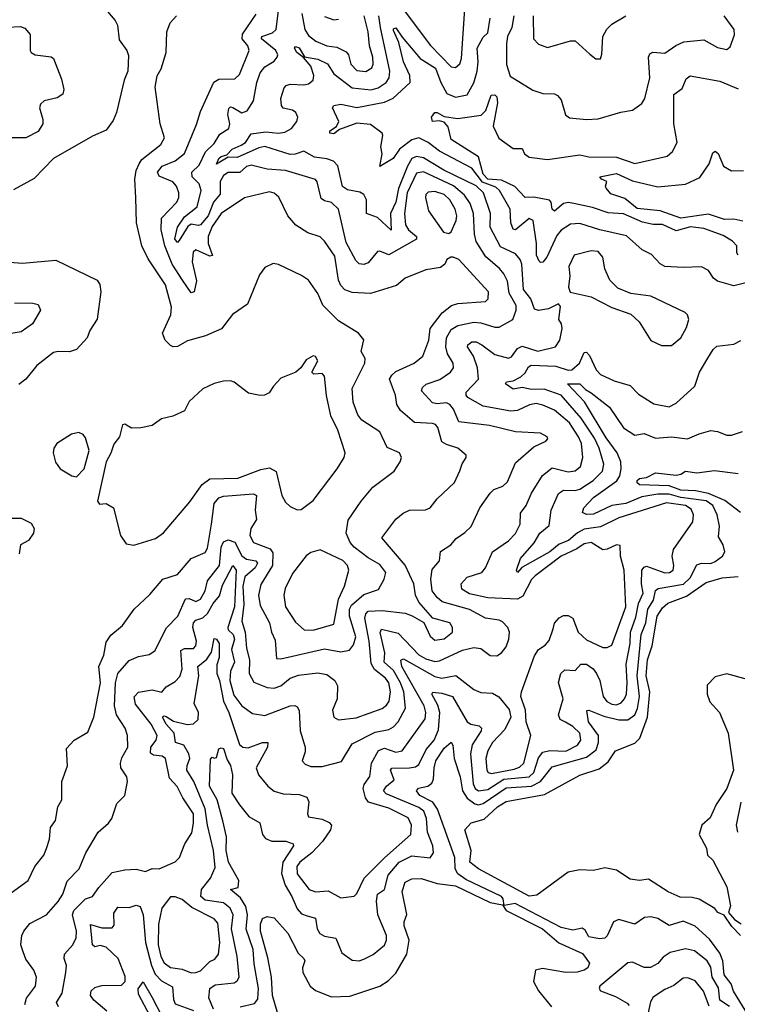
# Model space of a CAD drawing. Extents: x 1552294 to 1694791, y 811929 to 917222.
# Tile 558 of 643: x 1659448 to 1662571, y 906506 to 910788. Entities that reach past the tile are written whole.
import ezdxf

# ---------------------------------------------------------------- set-up
doc = ezdxf.new("R2010")
doc.units = 0

msp = doc.modelspace()

# ---------------------------------------------------------------- linework, layer by layer
at = {"layer": '0CON10XD'}
for points in [[(1659617.7, 906495), (1659608.2, 906515), (1659633.4, 906555), (1659649.4, 906645), (1659652.3, 906675), (1659641.5, 906705), (1659642.7, 906725), (1659680, 906765), (1659694.3, 906795.7), (1659694.8, 906825), (1659678.5, 906895), (1659683.2, 906915), (1659735, 906964.6), (1659765.5, 906975), (1659792, 907015), (1659851, 907079), (1659905, 907091.5), (1659955, 907094.4), (1659995, 907083.4), (1660025, 907096.7), (1660055, 907096.2), (1660125, 907125.7), (1660143.1, 907145), (1660166.8, 907205), (1660197.2, 907252.8), (1660205.2, 907294.8), (1660204.2, 907334.2), (1660157.8, 907405), (1660134, 907454), (1660099.8, 907489.8), (1660082.6, 907575), (1660068.2, 907585), (1660029.9, 907589.9), (1660018, 907598), (1660018.8, 907625), (1660041.4, 907655), (1660046.8, 907675), (1660019.6, 907725), (1659951.7, 907811.7), (1659946, 907844), (1659965, 907863.7), (1660025, 907873.9), (1660066.1, 907863.9), (1660085, 907887.5), (1660125, 907910.5), (1660145, 907932.5), (1660155.6, 907964.4), (1660148.8, 908045), (1660165, 908054.3), (1660205, 908053.7), (1660215.3, 908065), (1660217.3, 908085), (1660202, 908145), (1660204.9, 908165.1), (1660215, 908176.8), (1660245, 908187), (1660265, 908206.1), (1660290.1, 908249.9), (1660317.3, 908282.7), (1660331.1, 908328.9), (1660375, 908414.4), (1660390, 908395), (1660382.5, 908235), (1660353.2, 908145), (1660355.2, 908135), (1660376.4, 908115), (1660382.9, 908095), (1660369.4, 908049.4), (1660382.7, 907995), (1660365.8, 907955), (1660362.8, 907915), (1660380.5, 907850.5), (1660415, 907803.8), (1660461.8, 907771.8), (1660515, 907763.1), (1660625, 907803.8), (1660645, 907805.5), (1660655, 907800), (1660663.8, 907783.8), (1660668.2, 907695), (1660690.9, 907625), (1660690.5, 907605), (1660677.1, 907565), (1660690.5, 907550.5), (1660715, 907541.2), (1660765, 907540.4), (1660848.3, 907561.7), (1660895, 907638.5), (1660995, 907690), (1661055, 907701.8), (1661075, 907713.6), (1661095.2, 907735), (1661126.3, 907795), (1661120, 907865), (1661104.9, 907904.9), (1661075, 907957.5), (1661034, 907995), (1661036.5, 908035), (1661016.3, 908123.7), (1661022.7, 908137.3), (1661095, 908120.3), (1661185, 908026), (1661215, 908008.5), (1661255, 907997.4), (1661275, 908000.8), (1661375, 908046.6), (1661425, 908058.2), (1661455, 908053.1), (1661495, 908022.7), (1661525, 908021.5), (1661545, 908034.4), (1661565, 908060.8), (1661576.7, 908095), (1661578.8, 908125), (1661572.9, 908145), (1661549.5, 908169.5), (1661535, 908176.9), (1661475, 908186.4), (1661405, 908223), (1661286.4, 908256.4), (1661264.8, 908275), (1661243.3, 908305), (1661236.5, 908355), (1661242.8, 908397.2), (1661275.6, 908435), (1661279.2, 908475), (1661324, 908505), (1661347.3, 908532.7), (1661385, 908558), (1661412, 908585), (1661450, 908665), (1661495, 908730), (1661512, 908745), (1661550.5, 908759.5), (1661571.3, 908778.7), (1661605, 908860.6), (1661685, 908931.4), (1661737.5, 908955), (1661746.7, 908965), (1661743.3, 908975), (1661715, 908990), (1661605, 908995.9), (1661493.1, 909023.1), (1661359.7, 909039.7), (1661335.7, 909095), (1661320.4, 909115), (1661305, 909121.7), (1661265, 909117.3), (1661245, 909121.6), (1661197.1, 909175), (1661200.8, 909189.2), (1661217.2, 909202.8), (1661276.3, 909223.7), (1661322.3, 909255), (1661336.1, 909275), (1661334.7, 909295), (1661310, 909335), (1661302.3, 909365), (1661305.6, 909405), (1661325, 909441.7), (1661355, 909457.8), (1661425, 909472.3), (1661455, 909469.8), (1661515, 909450.7), (1661535, 909451.1), (1661593.8, 909485), (1661608.9, 909525), (1661608.6, 909545), (1661578.5, 909598.5), (1661570.8, 909650.8), (1661555, 909683.8), (1661536.5, 909706.5), (1661476.4, 909756.4), (1661434.3, 909824.3), (1661426.8, 909855), (1661423.5, 909945), (1661408.9, 909988.9), (1661383.1, 910025), (1661335.9, 910065.9), (1661205, 910127), (1661175, 910120.6), (1661134.9, 910035), (1661122.9, 909945), (1661126.8, 909896.8), (1661140, 909875), (1661174.6, 909845), (1661175, 909834.6), (1661055, 909765.3), (1661015, 909781.8), (1661005, 909780.5), (1660965, 909730.9), (1660945, 909723.8), (1660925, 909727.1), (1660910.6, 909740.6), (1660869.5, 909819.5), (1660835.8, 909965), (1660805, 909993.7), (1660775, 910000), (1660760.1, 910010.1), (1660742.6, 910082.6), (1660735, 910093.1), (1660605, 910131.9), (1660525, 910138.5), (1660455, 910156.2), (1660435, 910150.6), (1660405.8, 910124.2), (1660355, 910123.9), (1660335, 910111), (1660320.1, 910085), (1660320.9, 910029.1), (1660290.9, 909995), (1660267.6, 909935), (1660235, 909896.7), (1660225, 909892.8), (1660195, 909898.7), (1660180.3, 909889.7), (1660141.7, 909828.3), (1660135, 909819.6), (1660123.8, 909835), (1660135, 909885.4), (1660165, 909931.1), (1660220, 909975), (1660238.4, 910045), (1660228.9, 910075), (1660198.8, 910105), (1660197.3, 910125), (1660228.9, 910155), (1660256.2, 910213.8), (1660295, 910250.3), (1660319.3, 910290.7), (1660358.2, 910315), (1660362.2, 910335), (1660353.5, 910376.5), (1660357.8, 910402.2), (1660365, 910408.7), (1660375, 910405.8), (1660415, 910383.5), (1660438.3, 910391.7), (1660465.6, 910435), (1660479.8, 910515), (1660495, 910557.7), (1660515, 910583.5), (1660555, 910608.7), (1660568.4, 910625), (1660570.8, 910635), (1660562.5, 910655), (1660500.3, 910705), (1660502.5, 910715), (1660548.8, 910731.2), (1660564.1, 910745.9), (1660582.2, 910887.8)], [(1659813.3, 910845), (1659864.2, 910784.2), (1659873.8, 910765), (1659881.2, 910701.2), (1659914, 910655), (1659922.3, 910632.3), (1659919.1, 910565), (1659902.3, 910525), (1659869.4, 910385), (1659855, 910350), (1659825, 910307.5), (1659765, 910281.4), (1659595, 910184.5), (1659511.7, 910098.3), (1659421.2, 910048.8)], [(1661125.5, 909664.5), (1661088, 909632), (1660975, 909598.1), (1660895, 909601.7), (1660863.2, 909613.2), (1660845, 909632.1), (1660834.8, 909655), (1660819.3, 909759.3), (1660775, 909824.5), (1660755, 909843.6), (1660701.3, 909861.3), (1660649.5, 909895), (1660615.3, 909935.3), (1660576.4, 910016.4), (1660555, 910034.6), (1660535, 910039.3), (1660426.8, 910013.2), (1660325, 909945.4), (1660285, 909888.4), (1660267.8, 909845), (1660268.2, 909815), (1660287.4, 909762.6), (1660275, 909759.7), (1660215, 909787.3), (1660202.8, 909777.2), (1660199.4, 909735), (1660217.2, 909652.8), (1660207.8, 909605), (1660195, 909600.6), (1660156.3, 909656.3), (1660111.4, 909725), (1660080, 909805), (1660063.8, 909875), (1660065, 909925.5), (1660131.4, 909995), (1660140.9, 910015), (1660140.9, 910035), (1660130, 910065), (1660115, 910083.2), (1660055, 910108.2), (1660047.5, 910125), (1660068.1, 910151.9), (1660125.4, 910175), (1660165, 910206.4), (1660218.1, 910331.9), (1660235, 910388.8), (1660293.2, 910516.8), (1660315, 910530.3), (1660385, 910530.5), (1660405, 910550.6), (1660446, 910655), (1660440.3, 910675), (1660416.1, 910705), (1660417, 910725), (1660477.8, 910812.2)], [(1660675.2, 910815), (1660688.4, 910745), (1660705, 910719.2), (1660736.7, 910695), (1660784.8, 910674.8), (1660828.2, 910668.2), (1660868.4, 910648.4), (1660878.3, 910635), (1660888.8, 910595), (1660915, 910568), (1660955, 910563.2), (1660980.4, 910579.6), (1660986.1, 910595), (1660985.2, 910625), (1660970, 910675), (1660964.1, 910735), (1660946.6, 910805)], [(1661125, 910822.7), (1661236, 910676), (1661325, 910583.3), (1661345, 910580.4), (1661363.2, 910596.8), (1661370.6, 910619.4), (1661384.9, 910835.1)], [(1659345.8, 906944.2), (1659485.6, 907045), (1659514.6, 907105.4), (1659553.3, 907155), (1659565, 907183.3), (1659577.8, 907225), (1659581.9, 907275), (1659604.6, 907305.4), (1659614.4, 907365), (1659631.4, 907395), (1659631.4, 907475), (1659656.8, 907543.2), (1659651.3, 907618.7), (1659685.5, 907654.5), (1659745, 907690), (1659770.5, 907755), (1659799.2, 907905), (1659793.1, 907975), (1659813.8, 908025), (1659825, 908081.9), (1659845, 908111.1), (1659895, 908154.4), (1659945.6, 908225), (1660015, 908289.2), (1660070.8, 908355), (1660135, 908375.6), (1660195, 908444.5), (1660255, 908471.9), (1660265, 908490), (1660283.3, 908595), (1660295, 908684.3), (1660315, 908709.1), (1660335, 908716), (1660465, 908726.9), (1660479, 908719), (1660472.5, 908655), (1660478.7, 908615), (1660453.5, 908575), (1660449.7, 908545), (1660465.6, 908515), (1660537.4, 908487.4), (1660549.2, 908469.1), (1660548.1, 908415), (1660497.5, 908332.5), (1660487, 908285), (1660495, 908241.4), (1660535, 908166), (1660543.4, 908125), (1660559.4, 908089.4), (1660565, 908010.6), (1660585, 908009.2), (1660775, 908052.9), (1660845, 908039.7), (1660883.7, 908046.3), (1660900.2, 908069.8), (1660910.2, 908105), (1660883.4, 908195), (1660884, 908225), (1660892.1, 908242.1), (1660945, 908289.2), (1661010.1, 908309.9), (1661034.7, 908355), (1661040.9, 908385), (1661015, 908419.7), (1660965, 908448.7), (1660904, 908494), (1660885.8, 908515), (1660868.3, 908555), (1660877.6, 908612.4), (1660933.6, 908695), (1660984.2, 908755.8), (1661077.1, 908825), (1661104.3, 908865), (1661110, 908885), (1661101.2, 908905), (1661047.6, 908927.6), (1661015.8, 908995.8), (1660936.5, 909046.5), (1660919.5, 909069.5), (1660898.7, 909125), (1660895.3, 909184.7), (1660950.4, 909295), (1660951.5, 909315), (1660934.2, 909345), (1660945.6, 909395.6), (1660922, 909425), (1660835, 909478.8), (1660766.7, 909546.7), (1660745, 909597.5), (1660704.2, 909655), (1660675, 909675.7), (1660575, 909723.8), (1660551.7, 909728.3), (1660515, 909710), (1660491.3, 909678.7), (1660439.1, 909550.9), (1660374.3, 909505.7), (1660326.1, 909443.9), (1660257.2, 909412.8), (1660178.1, 909391.9), (1660135, 909366.9), (1660115.6, 909365.6), (1660105, 909371.4), (1660080.8, 909395), (1660070, 909425), (1660105.3, 909505), (1660108.1, 909538.1), (1660082, 909635), (1660007.7, 909747.7), (1659980.4, 909805), (1659956, 909905), (1659953.2, 910013.2), (1659949.8, 910095), (1659955, 910132.5), (1659967.9, 910162.1), (1659980.1, 910179.9), (1660062.9, 910245), (1660078.8, 910275), (1660059.6, 910335), (1660037.5, 910495), (1660045.9, 910544.1), (1660063.8, 910575), (1660086, 910645), (1660089.1, 910735), (1660103.3, 910775), (1660131.2, 910805)], [(1661440.7, 909275), (1661422.7, 909325), (1661396.2, 909365), (1661397.9, 909375), (1661415, 909387.4), (1661435, 909387.2), (1661459.6, 909375), (1661515, 909332.3), (1661575, 909316.2), (1661587.7, 909322.3), (1661615, 909359), (1661635, 909368), (1661702.8, 909347.2), (1661779.2, 909365), (1661797.9, 909395), (1661809.2, 909445), (1661806, 909465), (1661794, 909485), (1661801.2, 909541.2), (1661792.5, 909552.5), (1661749.2, 909530.8), (1661705, 909524.3), (1661689, 909529), (1661672.6, 909575), (1661640, 909615), (1661633, 909725), (1661625.9, 909745.9), (1661605, 909770), (1661539.9, 909799.9), (1661495.8, 909885.8), (1661497, 909945), (1661467.1, 910035), (1661435, 910065.4), (1661294.3, 910134.3), (1661205, 910187.4), (1661175, 910193.2), (1661155, 910184.4), (1661135, 910151.2), (1661096.1, 910053.9), (1661084.9, 909995), (1661062.4, 909945), (1661065, 909872.9), (1661005, 909927.9), (1660958, 909945), (1660956.9, 910005), (1660945, 910028.1), (1660928, 910038), (1660875, 910049.1), (1660852.8, 910062.8), (1660833, 910153), (1660813, 910173), (1660785, 910183.6), (1660731.1, 910191.1), (1660685, 910216.9), (1660646.4, 910203.6), (1660625, 910202.6), (1660515, 910236.6), (1660489.1, 910230.9), (1660395, 910189.2), (1660355, 910190), (1660305, 910160), (1660314.3, 910185), (1660325, 910193.4), (1660350, 910200), (1660373.2, 910225), (1660412.6, 910242.6), (1660430.6, 910255), (1660455, 910291.8), (1660518.9, 910301.1), (1660575, 910295.2), (1660601.5, 910298.5), (1660630.4, 910315), (1660654.6, 910345), (1660657.9, 910365), (1660650, 910385), (1660635, 910395.5), (1660595, 910404.3), (1660586.9, 910415), (1660584.5, 910445), (1660598.4, 910491.6), (1660607.3, 910502.7), (1660625, 910508.2), (1660685, 910504.6), (1660705, 910509.1), (1660725.3, 910524.7), (1660728.8, 910545), (1660715.6, 910585.6), (1660683.5, 910623.5), (1660653.8, 910645), (1660644.1, 910665), (1660648.7, 910671.3), (1660665, 910665.8), (1660687, 910627), (1660745, 910616.1), (1660786.9, 910596.9), (1660815, 910552.4), (1660895, 910492.7), (1660977, 910483), (1661008.2, 910491.8), (1661042.6, 910515), (1661055.6, 910535), (1661058.8, 910565), (1661017.8, 910755), (1661010.6, 910805)], [(1660775, 910802.9), (1660815, 910787.1), (1660835, 910790.9)], [(1662625, 909648.7), (1662555, 909631.6), (1662485, 909651.8), (1662466.9, 909665), (1662445, 909698), (1662415, 909714.2), (1662335, 909710), (1662255, 909714.7), (1662235, 909726.2), (1662196.9, 909766.9), (1662156.9, 909786.9), (1662088.6, 909848.6), (1661972.5, 909875), (1661885, 909902.5), (1661845, 909899.3), (1661805, 909873.2), (1661785, 909850.4), (1661741.3, 909755), (1661725, 909733.5), (1661715, 909731.9), (1661708.7, 909738.7), (1661696.3, 909765), (1661696.5, 909815), (1661681.8, 909915), (1661665, 909923.9), (1661605, 909874.7), (1661595, 909877.8), (1661585.4, 909905.4), (1661581.7, 909965), (1661536.5, 910045), (1661520, 910060), (1661462, 910082), (1661415, 910142.6), (1661275, 910217.3), (1661225, 910254.7), (1661184.7, 910274.7), (1661155, 910265.2), (1661101.3, 910225), (1661073.8, 910185), (1661015, 910150), (1661025.4, 910204.6), (1661019.6, 910235), (1661028.8, 910285), (1661025.6, 910295), (1660975, 910332.4), (1660915, 910337.9), (1660839.6, 910310.4), (1660815, 910292.6), (1660798.1, 910295), (1660797.1, 910305), (1660826.3, 910323.7), (1660837.5, 910345), (1660810, 910405), (1660815, 910415.5), (1660845, 910420.4), (1660915, 910407.2), (1661035, 910429), (1661073.3, 910446.7), (1661147.8, 910515), (1661146.3, 910545), (1661118.6, 910605), (1661098.6, 910688.6), (1661075, 910742), (1661075, 910748.8), (1661085, 910752.7), (1661112, 910712), (1661190.3, 910620.3), (1661256.9, 910576.9), (1661280.9, 910515), (1661307.3, 910467.3), (1661345, 910451.5), (1661395, 910461.1), (1661425, 910513.5), (1661439.3, 910565), (1661443.2, 910605), (1661438.4, 910665), (1661465, 910712.1), (1661485, 910731.2), (1661495.9, 910795)], [(1661598.1, 910805), (1661589.4, 910755), (1661571.5, 910715), (1661566, 910685), (1661566.3, 910593.7), (1661583.1, 910543.1), (1661681.3, 910481.3), (1661725, 910467.3), (1661775, 910465.8), (1661789.1, 910459.1), (1661805, 910440), (1661823.3, 910375), (1661841.1, 910361.1), (1661915, 910354.3), (1661965, 910356.9), (1662063.4, 910386.6), (1662115, 910394.4), (1662155, 910424.3), (1662168.9, 910445), (1662190.3, 910535), (1662184.4, 910625), (1662189.7, 910640.3), (1662202.9, 910647.1), (1662255, 910642.7), (1662303.8, 910676.2), (1662338.1, 910691.9), (1662425, 910700.9), (1662485, 910667.3), (1662525, 910658.1), (1662540.3, 910669.7), (1662557.9, 910722.1), (1662556.9, 910745), (1662513.3, 910805)], [(1661682.3, 910805), (1661683.6, 910705), (1661705, 910681.5), (1661745, 910666.9), (1661845, 910697.1), (1661865, 910696.2), (1661928.9, 910638.9), (1661955, 910618), (1661975, 910617.5), (1661981.4, 910638.6), (1661986.1, 910715), (1662003.1, 910746.9), (1662025, 910768.2), (1662085.3, 910804.7)], [(1659395, 910755.7), (1659451.2, 910758.8), (1659470.9, 910750.9), (1659494.3, 910724.3), (1659494.2, 910655), (1659498.8, 910645), (1659515.7, 910635.7), (1659585, 910626.4), (1659595, 910618.9), (1659629.9, 910529.9), (1659639.6, 910485), (1659636.1, 910463.9), (1659611.2, 910448.8), (1659554.6, 910435.4), (1659539.1, 910420.9), (1659534.5, 910405.5), (1659549.4, 910355), (1659549.5, 910335), (1659527.9, 910302.1), (1659474.8, 910275.2), (1659375.6, 910274.4)], [(1662575, 909764.7), (1662568.5, 909775), (1662568.2, 909805), (1662549.5, 909825), (1662509.8, 909849.8), (1662425, 909880.8), (1662367.7, 909887.7), (1662305, 909869.8), (1662245, 909897.4), (1662205, 909897.4), (1662158.4, 909908.5), (1662075, 909944.1), (1662008.3, 909948.3), (1661941.3, 909971.3), (1661859.1, 909989.1), (1661835, 909993.4), (1661815, 909988.4), (1661775, 909955.5), (1661765, 909963.8), (1661760.2, 909995), (1661753.2, 910003.2), (1661685, 910016.7), (1661648, 910015), (1661603.4, 910063.4), (1661545, 910090.7), (1661485, 910095.5), (1661465, 910116), (1661445, 910191.7), (1661325, 910267.6), (1661313, 910323), (1661295, 910343.1), (1661275, 910349.2), (1661244.2, 910345), (1661240.4, 910365), (1661255, 910384.4), (1661265, 910384.4), (1661295, 910366.8), (1661355, 910358.7), (1661456.7, 910373.3), (1661477.1, 910392.9), (1661500, 910460), (1661515, 910462.2), (1661525, 910452.5), (1661527.4, 910427.4), (1661508.7, 910325), (1661533.5, 910273.5), (1661595, 910227.7), (1661635, 910227.5), (1661645.5, 910205), (1661665, 910190.9), (1661745, 910180.3), (1661885, 910200), (1661925, 910191.4), (1662045, 910190.6), (1662125, 910162.4), (1662266, 910195), (1662289.4, 910215), (1662309.6, 910255), (1662294.7, 910335.3), (1662295, 910463.3), (1662330.6, 910489.4), (1662348.5, 910531.5), (1662365, 910544.4), (1662495, 910521.2), (1662575, 910487.9)], [(1662595, 909911.8), (1662555, 909921.5), (1662515, 909920.1), (1662479.6, 909930.4), (1662445, 909943.2), (1662325, 909924.8), (1662235, 909957.8), (1662135, 909967.9), (1662081.4, 910011.4), (1662020.6, 910030.6), (1662000, 910055), (1661996.7, 910065), (1662002.5, 910085), (1661980, 910095), (1661972.5, 910105), (1662045, 910119.5), (1662115, 910087.8), (1662225, 910062), (1662345, 910073.4), (1662408.2, 910101.8), (1662448.9, 910161.1), (1662465, 910210), (1662475, 910216), (1662486.9, 910206.9), (1662511, 910151), (1662545, 910130.8), (1662597.9, 910132.1)], [(1661315, 909858), (1661325, 909866), (1661347.8, 909915), (1661350.8, 909935), (1661342.8, 909965), (1661319.7, 910005), (1661295, 910027.8), (1661255, 910040.7), (1661225, 910038.8), (1661215, 910028), (1661213.6, 910015), (1661226.8, 909956.8), (1661292, 909865), (1661315, 909858)], [(1659404.1, 909734.1), (1659460.7, 909729.3), (1659605, 909743.1), (1659785.5, 909655.5), (1659797.3, 909637.3), (1659800.9, 909605), (1659785, 909486.2), (1659753.1, 909436.9), (1659741.1, 909405), (1659695.3, 909354.7), (1659665, 909343.3), (1659615, 909345.7), (1659595, 909340.8), (1659522.5, 909285), (1659474.4, 909225.6), (1659445, 909201.2)], [(1659470.2, 906505), (1659477.1, 906532.9), (1659516.4, 906585), (1659521.8, 906625), (1659510, 906655), (1659475, 906702.9), (1659462.7, 906735), (1659453.6, 906765), (1659457.5, 906805), (1659465.6, 906825), (1659492.3, 906857.7), (1659564.2, 906895), (1659615, 906952.9), (1659635.3, 906985), (1659655, 907041.4), (1659707.1, 907095), (1659735.3, 907164.7), (1659789.2, 907255), (1659835, 907294.4), (1659848.5, 907315), (1659870.3, 907379.7), (1659906, 907415), (1659918, 907475), (1659914.2, 907495), (1659888.5, 907535), (1659886.4, 907555), (1659892.3, 907577.7), (1659918.4, 907625), (1659916.6, 907675), (1659907.3, 907707.3), (1659869, 907765), (1659860.8, 907805), (1659865.2, 907904.8), (1659875.8, 907945), (1659925, 908001.5), (1659965, 908019.1), (1660012.2, 908027.8), (1660036.1, 908043.9), (1660086.5, 908143.5), (1660135.8, 908194.2), (1660170, 908270), (1660185, 908271.6), (1660215, 908257.5), (1660235, 908268.1), (1660255.2, 908305), (1660265, 908347.5), (1660317.2, 908415), (1660325.6, 908494.4), (1660335, 908518.1), (1660355, 908526.2), (1660385, 908516.3), (1660415, 908456.3), (1660435, 908442.4), (1660475.6, 908435.6), (1660482.6, 908425), (1660473, 908405), (1660427.5, 908365), (1660419, 908325), (1660422.8, 908245), (1660415, 908173.3), (1660429.3, 908125), (1660434.8, 908055), (1660447.8, 908005), (1660446.5, 907945), (1660467.1, 907907.1), (1660525, 907883.5), (1660555, 907881.6), (1660585, 907891.6), (1660625, 907924.1), (1660662, 907938), (1660745, 907947.5), (1660785, 907941.1), (1660819.4, 907915), (1660831.2, 907891.2), (1660829.7, 907835), (1660810, 907785), (1660815.3, 907755.3), (1660835, 907743.3), (1660912, 907752), (1661025, 907792.5), (1661045, 907806.9), (1661055.6, 907825), (1661061.2, 907865), (1661054.4, 907905), (1661040.5, 907925), (1660992, 907962), (1660978, 907988), (1660968.5, 908085), (1660949.5, 908185), (1660953.7, 908205), (1660965, 908215.5), (1661025, 908218.7), (1661125, 908207.1), (1661156.3, 908196.3), (1661207, 908167), (1661235, 908107.1), (1661255, 908089.6), (1661295, 908095.3), (1661332.1, 908125), (1661331.8, 908145), (1661320.6, 908165), (1661245.2, 908185.2), (1661185.2, 908255.2), (1661170.8, 908285), (1661163.6, 908335), (1661126.2, 908416.2), (1661023.5, 908535), (1661085, 908616.9), (1661117.4, 908642.6), (1661145, 908655.3), (1661213.8, 908656.2), (1661234.6, 908665.4), (1661265, 908704.4), (1661340.5, 908775), (1661363.4, 908826.6), (1661373.1, 908856.9), (1661391.4, 908885), (1661390.8, 908895), (1661355.3, 908925.3), (1661305, 908940.4), (1661285, 908952.9), (1661268.2, 909015), (1661257.7, 909027.7), (1661245, 909032.9), (1661166.3, 909036.4), (1661105, 909089.1), (1661088.9, 909115), (1661083.5, 909155), (1661057.6, 909225), (1661067, 909243), (1661085, 909258.1), (1661164.4, 909295), (1661201.9, 909325), (1661229.1, 909395), (1661233.8, 909445), (1661286.2, 909513.8), (1661327.5, 909545), (1661355, 909554.7), (1661475, 909562.3), (1661487.3, 909575), (1661487.5, 909605), (1661359.2, 909745), (1661335, 909755.7), (1661324.2, 909755.8), (1661307.5, 909745), (1661297.5, 909725), (1661279.5, 909710.5), (1661215, 909700.6), (1661125.5, 909664.5)], [(1662241.3, 909371.3), (1662285, 909371.4), (1662324.5, 909405.5), (1662350.3, 909449.7), (1662360, 909485), (1662354, 909505), (1662344, 909515), (1662195, 909586.4), (1662107.3, 909597.3), (1662051.2, 909621.2), (1662015.7, 909655.7), (1661993.9, 909705), (1661985.3, 909755.3), (1661965, 909780.8), (1661935, 909783.1), (1661861.5, 909765), (1661838.2, 909715), (1661841.8, 909675), (1661835.8, 909625.8), (1661844, 909604), (1661935, 909583.1), (1662025, 909536.9), (1662107.2, 909507.2), (1662144.2, 909475), (1662195, 909392.9), (1662241.3, 909371.3)], [(1659425, 909557.3), (1659505.4, 909555.4), (1659529.1, 909549.1), (1659538.1, 909525), (1659503.8, 909465), (1659455, 909431.4), (1659303.1, 909406.9)], [(1661948.8, 908968.8), (1661891, 909055), (1661804.6, 909155), (1661730.8, 909180.9), (1661675, 909180), (1661635, 909188.5), (1661595, 909181.7), (1661562, 909205), (1661565.9, 909214.1), (1661595, 909218.4), (1661628.3, 909235), (1661647.1, 909253), (1661661.5, 909278.5), (1661674.5, 909285.5), (1661781.1, 909281.1), (1661835, 909263.7), (1661850.5, 909265), (1661884.1, 909295), (1661905, 909341.2), (1661915, 909341.8), (1661927.7, 909327.7), (1661956.2, 909266.2), (1661975, 909245.7), (1662035, 909218.1), (1662105, 909196.9), (1662140.2, 909160.2), (1662207.9, 909117.9), (1662275, 909104.5), (1662305, 909121.1), (1662385.3, 909194.7), (1662406.7, 909255), (1662443.1, 909316.9), (1662465.3, 909354.7), (1662481.6, 909368.4), (1662555, 909377.8), (1662586.4, 909393.6)], [(1659945, 908502.5), (1660038.5, 908531.5), (1660073.9, 908556.1), (1660188.3, 908691.7), (1660242.3, 908767.7), (1660275, 908791.6), (1660396.7, 908795), (1660498.1, 908831.9), (1660535, 908839), (1660563.7, 908823.7), (1660588.9, 908718.9), (1660605, 908690), (1660625, 908671.2), (1660655, 908657.5), (1660672.3, 908657.7), (1660725, 908697.5), (1660829.4, 908835), (1660860.8, 908885), (1660864, 908905), (1660832.7, 909002.7), (1660802, 909065), (1660783.7, 909153.7), (1660775, 909238.8), (1660765, 909249.5), (1660727.5, 909247.5), (1660719.2, 909255), (1660745.6, 909305), (1660735, 909323.3), (1660725, 909326.2), (1660695, 909308.8), (1660672, 909275), (1660650, 909255), (1660585, 909229.2), (1660552, 909195), (1660533.9, 909166.1), (1660513.9, 909156.1), (1660495, 909154), (1660444.2, 909164.2), (1660381.7, 909211.7), (1660365, 909217.1), (1660335, 909215.7), (1660294.5, 909205.5), (1660245, 909182.9), (1660185, 909128), (1660165, 909088), (1660115, 909064.3), (1660065, 909052.9), (1660025, 909024), (1659975, 909013.3), (1659935, 909012.5), (1659905, 909028.8), (1659895, 909026.7), (1659882.5, 908975), (1659857.6, 908942.4), (1659845, 908903.3), (1659824, 908866), (1659786.2, 908695), (1659795, 908682), (1659825, 908684), (1659855.7, 908665.7), (1659887.5, 908545), (1659911.7, 908508.3), (1659945, 908502.5)], [(1660291.8, 906485), (1660271.4, 906535), (1660275.3, 906575), (1660298.9, 906591.1), (1660380.8, 906599.2), (1660395, 906608.1), (1660402.7, 906625), (1660394.8, 906715), (1660370.3, 906835), (1660377.1, 906895), (1660364.7, 906925), (1660335, 906947), (1660255, 906959.3), (1660236.2, 906975), (1660239.5, 907005), (1660278.1, 907055), (1660298.4, 907101.6), (1660290.9, 907175), (1660265.4, 907285), (1660255.8, 907355.8), (1660205.4, 907475.4), (1660175.9, 907525), (1660176.8, 907545), (1660188.9, 907575), (1660184.7, 907595), (1660162.8, 907632.8), (1660125.7, 907645.7), (1660119.7, 907685), (1660085.7, 907725), (1660069.1, 907755), (1660075, 907761.5), (1660085, 907758.6), (1660118.1, 907738.1), (1660176.8, 907723.2), (1660204.2, 907725.8), (1660225.2, 907744.8), (1660226.2, 907775), (1660207.8, 907815), (1660227.4, 907935), (1660223.5, 907975), (1660262.3, 908007.7), (1660282.9, 908037.1), (1660295, 908096.7), (1660305, 908094), (1660316, 908075), (1660316.8, 908015), (1660306.7, 907983.3), (1660305.4, 907945), (1660317.3, 907915), (1660335.6, 907825), (1660358.5, 907775), (1660405, 907635.6), (1660419.2, 907625), (1660441.7, 907621.8), (1660504.6, 907644.6), (1660527.8, 907645), (1660526.2, 907625), (1660477.5, 907535), (1660487.5, 907505), (1660527.8, 907455), (1660555, 907433.6), (1660595, 907422.1), (1660665, 907418.5), (1660697.7, 907407.7), (1660706.6, 907386.6), (1660700.8, 907335), (1660705, 907321.2), (1660765, 907311.4), (1660795, 907296.6), (1660804.6, 907285), (1660800.8, 907265), (1660765.6, 907215), (1660720, 907165), (1660667.9, 907125), (1660654.2, 907105), (1660655, 907073.8), (1660707.7, 907005), (1660735, 906995.3), (1660789.9, 906999.9), (1660845, 906970), (1660903.6, 906976.4), (1660915, 906988.1), (1660947.4, 907055), (1661035.9, 907144.1), (1661149.7, 907245), (1661152.5, 907285), (1661138, 907318), (1661055, 907359.4), (1660966.4, 907385), (1660952.3, 907405), (1660942.5, 907445), (1660947, 907463), (1660972.5, 907497.5), (1660978.7, 907555), (1661010, 907610), (1661035, 907620), (1661085, 907602.5), (1661111.9, 907608.1), (1661212.1, 907747.9), (1661214.8, 907775), (1661208.4, 907805), (1661111.6, 907975), (1661106.5, 908003.5), (1661119, 908009), (1661255, 907932.7), (1661285, 907924.8), (1661345.9, 907935.9), (1661424.4, 907875), (1661455, 907862.8), (1661505, 907859.6), (1661533.2, 907843.2), (1661578.7, 907788.7), (1661585.6, 907755), (1661559.1, 907700.9), (1661506.2, 907645), (1661485, 907609.2), (1661476.6, 907575), (1661481.1, 907525), (1661486.4, 907515), (1661500.7, 907510.7), (1661600.5, 907529.5), (1661622.7, 907537.3), (1661641.7, 907555), (1661672.9, 907675), (1661652.2, 907735), (1661649.5, 907785), (1661628.5, 907845), (1661631.1, 907865), (1661687.7, 908022.3), (1661705, 908049.5), (1661735, 908068.8), (1661752.1, 908087.9), (1661768.9, 908138.9), (1661775.9, 908164.1), (1661795, 908186.7), (1661815, 908196.7), (1661835, 908196.7), (1661855.3, 908185.3), (1661878.8, 908125), (1661915, 908091.6), (1661985, 908058.5), (1662005, 908057.9), (1662025, 908067.8), (1662086.1, 908235), (1662078.9, 908395), (1662061.8, 908455), (1662061.2, 908501.2), (1662045, 908504.3), (1662005, 908485.4), (1661985, 908482.8), (1661935.1, 908515.1), (1661905, 908509.3), (1661873.1, 908486.9), (1661805, 908455.8), (1661690.5, 908369.5), (1661675, 908353.2), (1661638.2, 908281.8), (1661615, 908268.6), (1661485, 908273.9), (1661405, 908291.5), (1661371.8, 908311.8), (1661369.7, 908335), (1661395.7, 908364.3), (1661459.6, 908385), (1661475.3, 908405), (1661505, 908473.6), (1661575, 908521.8), (1661605, 908553.8), (1661625.6, 908594.4), (1661627.2, 908642.8), (1661652.5, 908675), (1661675, 908729.1), (1661723.2, 908806.8), (1661765, 908838.8), (1661835, 908821.6), (1661865, 908826.3), (1661888.1, 908845), (1661898.3, 908885), (1661893, 908945), (1661880.2, 908975), (1661840.6, 909035), (1661775, 909090.4), (1661725, 909112.6), (1661695, 909118.9), (1661666.7, 909113.3), (1661615, 909089.1), (1661585, 909086.4), (1661465, 909107.8), (1661398.5, 909145), (1661390.4, 909155), (1661391.5, 909168.5), (1661445.2, 909224.8), (1661440.7, 909275)], [(1662620.5, 906455), (1662553.8, 906563.8), (1662543.6, 906595), (1662514.3, 906635), (1662508.5, 906695), (1662495, 906729.2), (1662450.1, 906790.1), (1662386.9, 906846.9), (1662335, 906868.1), (1662275, 906849.7), (1662225, 906879.2), (1662195, 906887.5), (1662166.5, 906883.5), (1662125, 906854.5), (1662055, 906875.5), (1662031.8, 906865), (1662005, 906804), (1661995, 906793.8), (1661971.7, 906791.7), (1661925, 906800), (1661908.5, 906828.5), (1661895, 906837.1), (1661855, 906828.2), (1661805, 906840.9), (1661604.8, 906944.8), (1661556.8, 906936.8), (1661552.2, 906965), (1661544.6, 906975), (1661389.9, 907049.9), (1661354, 907074), (1661343.3, 907095), (1661341.9, 907145), (1661266.6, 907355), (1661246.1, 907386.1), (1661188.8, 907415), (1661175.5, 907435), (1661183.4, 907446.6), (1661224.8, 907455.2), (1661241.3, 907468.7), (1661248.5, 907485), (1661251, 907535), (1661259.6, 907565), (1661295, 907620), (1661325, 907646), (1661333.6, 907633.6), (1661339.4, 907575), (1661364.6, 907495), (1661374.3, 907435), (1661395, 907402.7), (1661428.7, 907378.7), (1661445, 907374.2), (1661465, 907380), (1661565, 907447.5), (1661675, 907454.7), (1661714.6, 907475.4), (1661765, 907539.1), (1661915, 907581.8), (1661956.7, 907613.3), (1661966.7, 907645), (1661967, 907675), (1661922.6, 907735), (1661916, 907784), (1661925, 907785.7), (1661989.3, 907759.3), (1662055, 907743), (1662095, 907744), (1662124.4, 907765), (1662136.8, 907793.2), (1662145.4, 907845), (1662134.5, 907935.5), (1662153.1, 908115), (1662172.3, 908165), (1662181, 908225), (1662205.6, 908264.4), (1662214.6, 908305.4), (1662226, 908314), (1662336.4, 908333.6), (1662365, 908360.7), (1662395, 908417.3), (1662415, 908424.2), (1662455, 908424.1), (1662475, 908432), (1662506.5, 908455), (1662516.1, 908473.9), (1662508.9, 908505), (1662489.1, 908539.1), (1662493.8, 908586.2), (1662483.4, 908635), (1662464.3, 908675), (1662435.5, 908695.5), (1662325, 908711.1), (1662275, 908724.3), (1662224.6, 908725.4), (1662155, 908713.7), (1662085.9, 908684.1), (1662025, 908675.9), (1661945, 908637.5), (1661915, 908636.2), (1661897.5, 908645), (1661902.6, 908665), (1661945, 908711), (1662047.1, 908782.9), (1662060, 908805), (1662065.1, 908835), (1662064.2, 908865), (1662048.1, 908905), (1662000.5, 908970.5), (1661906.4, 909126.4), (1661831.4, 909205), (1661885, 909205.2), (1661910.1, 909180.1), (1661935, 909165.5), (1662015, 909103.4), (1662075, 909012.7), (1662125, 908981.2), (1662165, 908989.2), (1662215, 908968.8), (1662285, 908974.7), (1662354.6, 908965.4), (1662405, 908987.8), (1662455, 909001.4), (1662485, 908997.1), (1662525, 908980.8), (1662545, 908980.8), (1662593, 908997)], [(1659695, 908800), (1659728.9, 908835), (1659751.2, 908915), (1659735, 908970), (1659724.1, 908984.1), (1659705, 908993.3), (1659673.9, 908986.1), (1659610, 908945), (1659596.7, 908925), (1659593.3, 908905), (1659604.1, 908864.1), (1659624, 908835), (1659675, 908804), (1659695, 908800)], [(1660407.5, 906495), (1660469.7, 906510.3), (1660485, 906529.2), (1660487, 906575), (1660468, 906682), (1660463.8, 906745), (1660433.9, 906833.9), (1660439.7, 906895), (1660432.2, 906932.2), (1660409, 906969), (1660365, 907005.4), (1660398.5, 907015), (1660401.7, 907045), (1660356.2, 907125), (1660346.3, 907175), (1660347.6, 907235), (1660332.5, 907305), (1660307.6, 907395), (1660274.8, 907455.2), (1660277.8, 907572.2), (1660285, 907580.8), (1660295, 907576.2), (1660305, 907580), (1660315, 907617.5), (1660325, 907622.5), (1660335, 907619.2), (1660350.3, 907570.3), (1660366, 907545), (1660374, 907504), (1660370.8, 907425), (1660405, 907374), (1660445, 907322.8), (1660493.1, 907295), (1660504.3, 907244.3), (1660517.3, 907227.3), (1660545, 907215.4), (1660606.5, 907216.5), (1660637.8, 907205), (1660639.5, 907195), (1660593.5, 907125), (1660587.8, 907075), (1660603, 907025), (1660632.7, 906975), (1660655, 906921.5), (1660675, 906899.3), (1660698.4, 906891.6), (1660735, 906880.9), (1660742.8, 906835), (1660754.1, 906815), (1660775, 906802.1), (1660823.8, 906793.8), (1660850.1, 906730.1), (1660895, 906699.1), (1660925, 906696), (1660945, 906702.5), (1660986.4, 906723.6), (1661035, 906763.6), (1661043.8, 906785), (1661044, 906805), (1661006, 906895), (1661001, 906955), (1661005.3, 906984.7), (1661035, 907005.5), (1661051.5, 907068.5), (1661099, 907125), (1661155, 907152.1), (1661235, 907143.8), (1661248.4, 907165), (1661245.7, 907195), (1661222.4, 907255), (1661218.8, 907315), (1661206.6, 907346.6), (1661185, 907362.6), (1661042.3, 907422.3), (1661031.3, 907435), (1661044.1, 907455), (1661078, 907482), (1661062.4, 907525), (1661067.1, 907532.9), (1661145, 907535.2), (1661170.8, 907539.2), (1661185, 907549.6), (1661217.6, 907615), (1661251.6, 907655), (1661270.2, 907699.8), (1661275.7, 907775.7), (1661267.3, 907807.3), (1661241.8, 907855), (1661246.6, 907863.4), (1661285, 907859.4), (1661330.9, 907845), (1661395.5, 907735.5), (1661411.9, 907725), (1661447.4, 907717.4), (1661457.7, 907707.7), (1661456.5, 907695), (1661417.7, 907635), (1661409.4, 907595), (1661420.7, 907465), (1661430.8, 907445), (1661445, 907434.2), (1661485, 907441.3), (1661555, 907485.9), (1661665, 907495.9), (1661685.3, 907514.7), (1661705, 907577.8), (1661725, 907602.8), (1661755, 907610.5), (1661825, 907608), (1661875.9, 907634.1), (1661890.2, 907655), (1661885.2, 907685), (1661855, 907715.2), (1661823.3, 907733.3), (1661799.7, 907745), (1661792.3, 907765), (1661812.6, 907835), (1661793.4, 907906.6), (1661803.5, 907945), (1661819.7, 907960.3), (1661865, 907957.5), (1661890, 907985), (1661915, 907985.9), (1661943.4, 907965), (1661958.3, 907945), (1661971.9, 907915), (1661987.8, 907845), (1662003.2, 907823.2), (1662025, 907811), (1662045, 907809), (1662065, 907817.6), (1662080, 907835), (1662088.1, 907855), (1662091.5, 907905), (1662086.6, 907985), (1662104.2, 908075), (1662106.6, 908125), (1662129.9, 908190.1), (1662140.7, 908249.3), (1662160.8, 908295), (1662153.8, 908335), (1662155.7, 908395), (1662165, 908408.2), (1662175, 908411.2), (1662255, 908383.1), (1662276.1, 908383.9), (1662291.1, 908395), (1662294.5, 908415), (1662287.7, 908455), (1662292.5, 908485), (1662376.9, 908605), (1662380.6, 908635), (1662369.5, 908659.5), (1662345.3, 908675.3), (1662263, 908687), (1662055, 908622.4), (1661975, 908582.3), (1661905, 908572.1), (1661875, 908556.7), (1661835.9, 908524.1), (1661795, 908507.1), (1661755, 908474.4), (1661633.5, 908406.5), (1661613.8, 908385), (1661610.4, 908395), (1661628.1, 908445), (1661687.4, 908512.6), (1661711.1, 908555), (1661752, 908588), (1661761.3, 908655), (1661792.3, 908727.7), (1661815, 908741.9), (1661865, 908741.5), (1661885, 908747.2), (1661943.1, 908785), (1661984.2, 908825), (1661990.5, 908855), (1661970.1, 908925), (1661948.8, 908968.8)], [(1662584.9, 908644.9), (1662516.9, 908696.9), (1662445, 908728.2), (1662389.4, 908739.4), (1662325, 908742.2), (1662275, 908761.5), (1662145.5, 908765.5), (1662135, 908773.8), (1662135.7, 908785), (1662145, 908793.1), (1662175, 908796.9), (1662215, 908818.2), (1662305, 908808), (1662325, 908811.5), (1662345.4, 908824.6), (1662395, 908817.2), (1662471.7, 908828.3), (1662575, 908814.7)], [(1659415, 908620.4), (1659455, 908621.1), (1659498.7, 908598.7), (1659511.5, 908575), (1659508.5, 908555), (1659486.6, 908523.4), (1659452.1, 908505), (1659446.1, 908465)], [(1660725, 908133.5), (1660815, 908159.2), (1660835, 908268.9), (1660861.7, 908325), (1660881.1, 908395), (1660874.6, 908415), (1660855, 908435.9), (1660755, 908482.2), (1660715, 908470.6), (1660695, 908457.1), (1660635, 908380), (1660604, 908315), (1660597.1, 908285), (1660604.1, 908235), (1660648.3, 908168.3), (1660685.4, 908135.4), (1660725, 908133.5)], [(1662585, 906806.2), (1662546.9, 906845), (1662514.3, 906894.3), (1662485.6, 906905.6), (1662472.5, 906922.5), (1662405, 906963.1), (1662375, 906971.3), (1662322.6, 906972.6), (1662270.5, 906995), (1662185, 907050), (1662145, 907045.4), (1662105, 907051.2), (1662045, 907089.6), (1661995, 907099.3), (1661945, 907087.9), (1661885, 907091.8), (1661835, 907080.7), (1661698.7, 906981.3), (1661665, 906977.2), (1661444.5, 907095), (1661406.5, 907125), (1661412.9, 907175), (1661384.5, 907265), (1661412, 907295), (1661468.8, 907311.2), (1661526.8, 907365), (1661565, 907388), (1661731.5, 907418.5), (1661885, 907503), (1661969.3, 907530.7), (1662008.8, 907561.2), (1662040.8, 907609.2), (1662125, 907642.2), (1662146.3, 907663.7), (1662179.6, 907755), (1662190.1, 907865), (1662174.7, 907934.7), (1662179.8, 908005), (1662199.8, 908065), (1662222.6, 908195), (1662245, 908230), (1662268.7, 908251.3), (1662349.2, 908280.8), (1662435, 908341.5), (1662505, 908360.6), (1662575, 908367.2)], [(1662615, 907919.6), (1662525, 907943.3), (1662475, 907930.6), (1662440, 907895), (1662439.7, 907855), (1662451.9, 907821.9), (1662493.2, 907775), (1662531.2, 907685), (1662553.8, 907525), (1662524.8, 907445), (1662479, 907375), (1662452, 907318), (1662416.7, 907285), (1662404.1, 907245), (1662436.7, 907185), (1662441.2, 907155), (1662465, 907133.3), (1662525, 907018), (1662540.8, 906935), (1662532.5, 906905), (1662558, 906875), (1662587.1, 906857.1)], [(1662585.7, 907385), (1662566.2, 907285), (1662571.5, 907255)], [(1660571, 906465), (1660548.5, 906545), (1660543.2, 906625), (1660527.9, 906707.9), (1660495.7, 906825), (1660496.4, 906855), (1660505, 906879.5), (1660525, 906888.8), (1660555, 906881.8), (1660615.5, 906815.5), (1660659.5, 906729.5), (1660685.3, 906705), (1660688.9, 906695), (1660679.1, 906665), (1660680.9, 906645), (1660711.8, 906585), (1660735, 906565.9), (1660805, 906538.9), (1660885, 906541.2), (1661015, 906585.4), (1661051.1, 906608.9), (1661085, 906642.2), (1661132.3, 906725), (1661142.5, 906785), (1661121.7, 906848.3), (1661120.9, 906865), (1661133.3, 906896.7), (1661113, 906997), (1661125, 907037.1), (1661155, 907051.9), (1661195, 907053.1), (1661265, 907031.2), (1661345, 907021.6), (1661495, 906949.5), (1661549.1, 906939.1), (1661564.9, 906914.9), (1661723.1, 906835), (1661793.8, 906773.8), (1661896.9, 906726.9), (1661927.5, 906685), (1661920, 906665), (1661905, 906654.4), (1661874.5, 906645.5), (1661825, 906644.7), (1661722.6, 906662.6), (1661692.1, 906655), (1661684.4, 906605), (1661705, 906565.3), (1661762.7, 906495)], [(1660195, 906642.9), (1660215, 906644.1), (1660235, 906652.2), (1660275, 906692.3), (1660297.3, 906702.7), (1660313.8, 906725), (1660319.2, 906775), (1660309.7, 906859.7), (1660295, 906878.2), (1660196.7, 906926.7), (1660155, 906961.5), (1660125, 906974.3), (1660105, 906974.2), (1660066.9, 906925), (1660051.6, 906855), (1660050.9, 906765), (1660062, 906715), (1660076.5, 906686.5), (1660105, 906667.1), (1660155, 906659.5), (1660195, 906642.9)], [(1659827, 906477), (1659770.9, 906525), (1659756.7, 906545), (1659758.6, 906565), (1659775, 906580), (1659805, 906587.7), (1659890.9, 906589.1), (1659906.9, 906605), (1659907, 906627), (1659877.3, 906705), (1659825, 906755.5), (1659798.5, 906761.5), (1659775, 906756.7), (1659765.3, 906765), (1659756.3, 906853.7), (1659805, 906839.6), (1659850.8, 906839.2), (1659858.7, 906851.3), (1659857.5, 906902.5), (1659875, 906928.8), (1659925, 906926.8), (1659955, 906938.2), (1659971.8, 906931.8), (1659985.4, 906895.4), (1659995.4, 906775), (1660022.2, 906675), (1660038.2, 906638.2), (1660065, 906608.7), (1660112.5, 906582.5), (1660116.9, 906526.9), (1660125, 906508.2), (1660205, 906480)], [(1662536.5, 906496.5), (1662494.8, 906525), (1662488.3, 906578.3), (1662461.8, 906625), (1662455, 906668.1), (1662439.4, 906695), (1662385, 906738.6), (1662345, 906747.6), (1662278, 906732), (1662248.1, 906711.9), (1662225, 906683.3), (1662193.1, 906666.9), (1662165, 906666.9), (1662115, 906689.5), (1662095, 906686.7), (1661972.1, 906585), (1661969.1, 906575), (1661974.8, 906564.8), (1662040.6, 906540.6), (1662091.7, 906511.7), (1662100.8, 906500.7)], [(1662448.4, 906498.4), (1662423.9, 906563.9), (1662387.9, 906607.9), (1662355, 906622), (1662335, 906620), (1662295, 906588), (1662255, 906570.6), (1662205, 906536.9), (1662192.6, 906517.4), (1662176.9, 906443.1)], [(1660016.6, 906455), (1659965, 906550.8), (1659963.7, 906573.7), (1659985, 906604.2), (1660025, 906536.2), (1660067.3, 906455)]]:
    msp.add_lwpolyline(points, dxfattribs=at)

doc.saveas('drawing.dxf')
